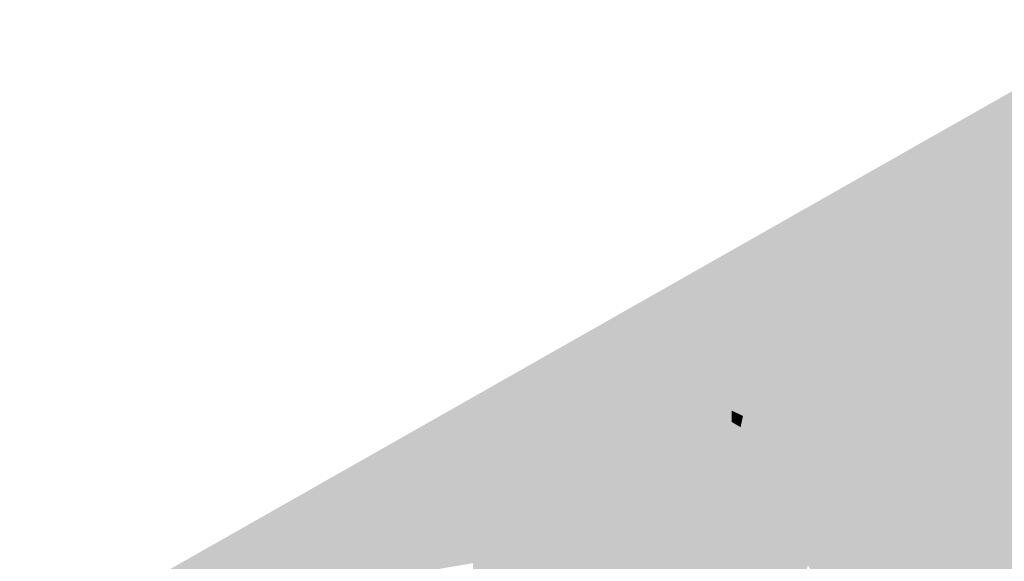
# Model space of a CAD drawing. Header units: metres. Extents: x 164696 to 183842, y 382615 to 387356.
# Tile 629 of 656: x 182684.69 to 182687.95, y 386637.61 to 386639.4. Entities that reach past the tile are written whole.
import ezdxf

# ---------------------------------------------------------------- set-up
doc = ezdxf.new("R2010")
doc.units = ezdxf.units.M
doc.layers.add('C3D-SURFACE_TINSURFACE', color=7, linetype='Continuous')

msp = doc.modelspace()

# ---------------------------------------------------------------- linework, layer by layer
at = {"layer": 'C3D-SURFACE_TINSURFACE', "color": 61, "linetype": 'Continuous', "lineweight": -3, "true_color": 0xe4eb6b}
for points in [[(182688.3904, 386639.4034), (182685.9039, 386637.9922), (182682.9485, 386636.2602)], [(182688.3904, 386639.4034), (182682.9485, 386636.2602), (182683.6617, 386636.6322)], [(182688.3904, 386639.4034), (182683.6617, 386636.6322), (182684.1018, 386636.8696)], [(182688.3904, 386639.4034), (182684.1018, 386636.8696), (182687.4119, 386638.8094)], [(182688.3904, 386639.4034), (182687.4119, 386638.8094), (182688.0695, 386639.1973)]]:
    msp.add_solid(points, dxfattribs=at)
at = {"layer": 'C3D-SURFACE_TINSURFACE', "color": 11, "linetype": 'Continuous', "lineweight": -3, "true_color": 0xff8585}
for points in [[(182688.2696, 386639.2093), (182688.0695, 386639.1973), (182686.8927, 386638.4417)], [(182688.2696, 386639.2093), (182686.8927, 386638.4417), (182687.8268, 386638.4978)], [(182687.4119, 386638.8094), (182686.8927, 386638.4417), (182688.0695, 386639.1973)], [(182688.2696, 386639.2093), (182687.8268, 386638.4978), (182687.8641, 386638.5181)], [(182688.2776, 386639.2137), (182687.8641, 386638.5181), (182687.9014, 386638.5383)], [(182688.2696, 386639.2093), (182687.8641, 386638.5181), (182688.2776, 386639.2137)], [(182688.2774, 386639.1922), (182688.2856, 386639.218), (182687.9014, 386638.5383)], [(182688.2776, 386639.2137), (182687.9014, 386638.5383), (182688.2856, 386639.218)], [(182688.2774, 386639.1922), (182687.9014, 386638.5383), (182687.9386, 386638.5585)], [(182688.266, 386639.156), (182688.2774, 386639.1922), (182687.9386, 386638.5585)], [(182688.266, 386639.156), (182687.9386, 386638.5585), (182687.9759, 386638.5788)], [(182684.1018, 386636.8696), (182685.1287, 386637.4236), (182687.4119, 386638.8094)], [(182687.4119, 386638.8094), (182685.1287, 386637.4236), (182686.8927, 386638.4417)], [(182687.9759, 386638.5788), (182687.9386, 386638.5585), (182688.0383, 386638.2197)], [(182687.8641, 386638.5181), (182688.0383, 386638.2197), (182687.9014, 386638.5383)], [(182687.9386, 386638.5585), (182687.9014, 386638.5383), (182688.0383, 386638.2197)], [(182687.8268, 386638.4978), (182688.0383, 386638.2197), (182687.8641, 386638.5181)], [(182687.7895, 386638.4776), (182687.8268, 386638.4978), (182686.8927, 386638.4417)], [(182687.7895, 386638.4776), (182686.8927, 386638.4417), (182687.7523, 386638.4563)], [(182687.7895, 386638.4776), (182687.7523, 386638.4563), (182688.0383, 386638.2197)], [(182687.7895, 386638.4776), (182688.0383, 386638.2197), (182687.8268, 386638.4978)], [(182685.1287, 386637.4236), (182686.1872, 386637.6033), (182686.8927, 386638.4417)], [(182686.8927, 386638.4417), (182686.1872, 386637.6033), (182686.2245, 386637.6235)], [(182686.2618, 386637.6438), (182686.8927, 386638.4417), (182686.2245, 386637.6235)], [(182686.2618, 386637.6438), (182686.299, 386637.664), (182686.8927, 386638.4417)], [(182686.3363, 386637.6842), (182686.8927, 386638.4417), (182686.299, 386637.664)], [(182686.3363, 386637.6842), (182686.3735, 386637.7044), (182686.8927, 386638.4417)], [(182686.8927, 386638.4417), (182686.3735, 386637.7044), (182686.4108, 386637.7247)], [(182686.8927, 386638.4417), (182686.4108, 386637.7247), (182686.4481, 386637.7449)], [(182686.4853, 386637.7651), (182686.8927, 386638.4417), (182686.4481, 386637.7449)], [(182686.5226, 386637.7854), (182686.8927, 386638.4417), (182686.4853, 386637.7651)], [(182686.5226, 386637.7854), (182686.5599, 386637.8056), (182686.8927, 386638.4417)], [(182686.5972, 386637.8269), (182686.8927, 386638.4417), (182686.5599, 386637.8056)], [(182686.6344, 386637.8472), (182686.8927, 386638.4417), (182686.5972, 386637.8269)], [(182686.6716, 386637.8674), (182686.8927, 386638.4417), (182686.6344, 386637.8472)], [(182686.6716, 386637.8674), (182686.7089, 386637.8876), (182686.8927, 386638.4417)], [(182686.7089, 386637.8876), (182686.9041, 386638.4138), (182686.8927, 386638.4417)], [(182687.7151, 386638.436), (182687.7523, 386638.4563), (182686.8927, 386638.4417)], [(182686.8927, 386638.4417), (182686.9041, 386638.4138), (182687.3797, 386638.254)], [(182686.8927, 386638.4417), (182687.3797, 386638.254), (182687.4169, 386638.2742)], [(182686.8927, 386638.4417), (182687.4169, 386638.2742), (182687.4542, 386638.2944)], [(182686.8927, 386638.4417), (182687.4542, 386638.2944), (182687.4914, 386638.3147)], [(182687.5287, 386638.3349), (182686.8927, 386638.4417), (182687.4914, 386638.3147)], [(182687.5287, 386638.3349), (182687.566, 386638.3551), (182686.8927, 386638.4417)], [(182686.8927, 386638.4417), (182687.566, 386638.3551), (182687.6032, 386638.3754)], [(182686.8927, 386638.4417), (182687.6032, 386638.3754), (182687.6405, 386638.3956)], [(182686.8927, 386638.4417), (182687.6405, 386638.3956), (182687.6778, 386638.4158)], [(182687.7151, 386638.436), (182686.8927, 386638.4417), (182687.6778, 386638.4158)], [(182687.7151, 386638.436), (182687.9119, 386638.1016), (182687.7523, 386638.4563)], [(182687.7523, 386638.4563), (182687.9119, 386638.1016), (182688.0383, 386638.2197)], [(182686.7089, 386637.8876), (182686.9234, 386638.3491), (182686.9041, 386638.4138)], [(182686.9041, 386638.4138), (182686.9234, 386638.3491), (182687.3051, 386638.2124)], [(182686.9041, 386638.4138), (182687.3051, 386638.2124), (182687.3424, 386638.2326)], [(182686.9041, 386638.4138), (182687.3424, 386638.2326), (182687.3797, 386638.254)], [(182687.6405, 386638.3956), (182687.9119, 386638.1016), (182687.6778, 386638.4158)], [(182687.7151, 386638.436), (182687.6778, 386638.4158), (182687.9119, 386638.1016)], [(182687.566, 386638.3551), (182687.9119, 386638.1016), (182687.6032, 386638.3754)], [(182687.6032, 386638.3754), (182687.9119, 386638.1016), (182687.6405, 386638.3956)], [(182686.7089, 386637.8876), (182686.7462, 386637.9079), (182686.9234, 386638.3491)], [(182686.7462, 386637.9079), (182686.7835, 386637.9281), (182686.9234, 386638.3491)], [(182686.7835, 386637.9281), (182686.8207, 386637.9483), (182686.9234, 386638.3491)], [(182686.8207, 386637.9483), (182686.9616, 386638.2437), (182686.9234, 386638.3491)], [(182687.2306, 386638.1719), (182686.9234, 386638.3491), (182686.9616, 386638.2437)], [(182687.2679, 386638.1922), (182686.9234, 386638.3491), (182687.2306, 386638.1719)], [(182687.2679, 386638.1922), (182687.3051, 386638.2124), (182686.9234, 386638.3491)], [(182687.5287, 386638.3349), (182687.9119, 386638.1016), (182687.566, 386638.3551)], [(182687.4914, 386638.3147), (182687.4542, 386638.2944), (182687.9119, 386638.1016)], [(182687.5287, 386638.3349), (182687.4914, 386638.3147), (182687.9119, 386638.1016)], [(182687.4542, 386638.2944), (182687.4169, 386638.2742), (182687.9119, 386638.1016)], [(182686.8207, 386637.9483), (182686.858, 386637.9685), (182686.9616, 386638.2437)], [(182686.858, 386637.9685), (182686.8953, 386637.9888), (182686.9616, 386638.2437)], [(182686.9325, 386638.009), (182686.9616, 386638.2437), (182686.8953, 386637.9888)], [(182686.9325, 386638.009), (182687.0154, 386638.1633), (182686.9616, 386638.2437)], [(182687.1933, 386638.1517), (182686.9616, 386638.2437), (182687.0154, 386638.1633)], [(182687.2306, 386638.1719), (182686.9616, 386638.2437), (182687.1933, 386638.1517)], [(182687.3424, 386638.2326), (182687.2414, 386637.6927), (182687.3797, 386638.254)], [(182687.2414, 386637.6927), (182687.9119, 386638.1016), (182687.3797, 386638.254)], [(182687.3797, 386638.254), (182687.9119, 386638.1016), (182687.4169, 386638.2742)], [(182687.3051, 386638.2124), (182687.1638, 386637.8844), (182687.3424, 386638.2326)], [(182687.3424, 386638.2326), (182687.1638, 386637.8844), (182687.2414, 386637.6927)], [(182687.2679, 386638.1922), (182687.1638, 386637.8844), (182687.3051, 386638.2124)], [(182688.0383, 386638.2197), (182687.9119, 386638.1016), (182688.024, 386638.0466)], [(182687.2679, 386638.1922), (182687.2306, 386638.1719), (182687.1638, 386637.8844)], [(182686.9325, 386638.009), (182686.9697, 386638.0303), (182687.0154, 386638.1633)], [(182686.9697, 386638.0303), (182687.007, 386638.0506), (182687.0154, 386638.1633)], [(182687.007, 386638.0506), (182687.0299, 386638.1359), (182687.0154, 386638.1633)], [(182687.1188, 386638.1113), (182687.0154, 386638.1633), (182687.0299, 386638.1359)], [(182687.1188, 386638.1113), (182687.1561, 386638.1315), (182687.0154, 386638.1633)], [(182687.1561, 386638.1315), (182687.1933, 386638.1517), (182687.0154, 386638.1633)], [(182687.1561, 386638.1315), (182687.1126, 386637.9827), (182687.1933, 386638.1517)], [(182687.1933, 386638.1517), (182687.1126, 386637.9827), (182687.1382, 386637.9336)], [(182687.2306, 386638.1719), (182687.1933, 386638.1517), (182687.1382, 386637.9336)], [(182687.2306, 386638.1719), (182687.1382, 386637.9336), (182687.1638, 386637.8844)], [(182687.007, 386638.0506), (182687.0444, 386638.1085), (182687.0299, 386638.1359)], [(182687.1188, 386638.1113), (182687.0299, 386638.1359), (182687.0444, 386638.1085)], [(182687.1188, 386638.1113), (182687.1126, 386637.9827), (182687.1561, 386638.1315)], [(182687.0443, 386638.0708), (182687.0444, 386638.1085), (182687.007, 386638.0506)], [(182687.0443, 386638.0708), (182687.059, 386638.081), (182687.0444, 386638.1085)], [(182687.0443, 386638.0708), (182687.0735, 386638.0536), (182687.059, 386638.081)], [(182687.0816, 386638.091), (182687.1188, 386638.1113), (182687.0444, 386638.1085)], [(182687.0816, 386638.091), (182687.0444, 386638.1085), (182687.059, 386638.081)], [(182687.0816, 386638.091), (182687.059, 386638.081), (182687.0735, 386638.0536)], [(182687.0816, 386638.091), (182687.0735, 386638.0536), (182687.0871, 386638.0318)], [(182687.0816, 386638.091), (182687.0871, 386638.0318), (182687.1188, 386638.1113)], [(182687.1188, 386638.1113), (182687.0871, 386638.0318), (182687.1126, 386637.9827)], [(182687.2524, 386637.6734), (182687.9119, 386638.1016), (182687.2414, 386637.6927)], [(182687.2524, 386637.6734), (182687.2635, 386637.6541), (182687.9119, 386638.1016)], [(182687.2635, 386637.6541), (182687.2745, 386637.6349), (182687.9119, 386638.1016)], [(182687.2745, 386637.6349), (182687.2856, 386637.6156), (182687.9119, 386638.1016)], [(182687.2966, 386637.5963), (182687.9119, 386638.1016), (182687.2856, 386637.6156)], [(182687.3077, 386637.577), (182687.9119, 386638.1016), (182687.2966, 386637.5963)], [(182687.3187, 386637.5577), (182687.9119, 386638.1016), (182687.3077, 386637.577)], [(182687.3187, 386637.5577), (182687.351, 386637.5106), (182687.9119, 386638.1016)], [(182687.351, 386637.5106), (182687.9186, 386637.3446), (182687.9119, 386638.1016)], [(182687.9559, 386637.3649), (182687.9119, 386638.1016), (182687.9186, 386637.3446)], [(182687.9559, 386637.3649), (182688.0636, 386637.9873), (182687.9119, 386638.1016)], [(182687.9119, 386638.1016), (182688.0636, 386637.9873), (182688.0438, 386638.0169)], [(182687.9119, 386638.1016), (182688.0438, 386638.0169), (182688.024, 386638.0466)], [(182686.9697, 386638.0303), (182687.1126, 386637.9827), (182687.007, 386638.0506)], [(182687.0443, 386638.0708), (182687.007, 386638.0506), (182687.0735, 386638.0536)], [(182687.007, 386638.0506), (182687.0871, 386638.0318), (182687.0735, 386638.0536)], [(182687.007, 386638.0506), (182687.1126, 386637.9827), (182687.0871, 386638.0318)], [(182686.9325, 386638.009), (182687.1126, 386637.9827), (182686.9697, 386638.0303)], [(182682.9485, 386636.2602), (182685.9039, 386637.9922), (182681.7597, 386635.6402)], [(182686.858, 386637.9685), (182687.1638, 386637.8844), (182686.8953, 386637.9888)], [(182686.9325, 386638.009), (182686.8953, 386637.9888), (182687.1382, 386637.9336)], [(182686.8953, 386637.9888), (182687.1638, 386637.8844), (182687.1382, 386637.9336)], [(182686.9325, 386638.009), (182687.1382, 386637.9336), (182687.1126, 386637.9827)], [(182686.8207, 386637.9483), (182687.1638, 386637.8844), (182686.858, 386637.9685)], [(182686.7462, 386637.9079), (182687.2414, 386637.6927), (182686.7835, 386637.9281)], [(182686.7835, 386637.9281), (182687.2414, 386637.6927), (182686.8207, 386637.9483)], [(182686.8207, 386637.9483), (182687.2414, 386637.6927), (182687.1638, 386637.8844)], [(182686.6716, 386637.8674), (182687.2414, 386637.6927), (182686.7089, 386637.8876)], [(182686.7089, 386637.8876), (182687.2414, 386637.6927), (182686.7462, 386637.9079)], [(182686.6716, 386637.8674), (182686.6344, 386637.8472), (182687.2414, 386637.6927)], [(182686.5972, 386637.8269), (182686.5599, 386637.8056), (182687.2745, 386637.6349)], [(182686.6344, 386637.8472), (182686.5972, 386637.8269), (182687.2635, 386637.6541)], [(182686.5972, 386637.8269), (182687.2745, 386637.6349), (182687.2635, 386637.6541)], [(182686.6344, 386637.8472), (182687.2524, 386637.6734), (182687.2414, 386637.6927)], [(182686.6344, 386637.8472), (182687.2635, 386637.6541), (182687.2524, 386637.6734)], [(182686.5599, 386637.8056), (182686.5226, 386637.7854), (182687.0611, 386636.8771)], [(182686.5599, 386637.8056), (182687.0611, 386636.8771), (182687.0984, 386636.8985)], [(182686.5599, 386637.8056), (182687.0984, 386636.8985), (182687.2856, 386637.6156)], [(182686.5599, 386637.8056), (182687.2856, 386637.6156), (182687.2745, 386637.6349)], [(182686.4853, 386637.7651), (182686.4481, 386637.7449), (182686.235, 386637.0964)], [(182686.4853, 386637.7651), (182686.235, 386637.0964), (182686.2505, 386637.0626)], [(182686.4853, 386637.7651), (182686.2505, 386637.0626), (182686.9866, 386636.8367)], [(182686.5226, 386637.7854), (182686.4853, 386637.7651), (182687.0238, 386636.8569)], [(182686.4853, 386637.7651), (182686.9866, 386636.8367), (182687.0238, 386636.8569)], [(182686.5226, 386637.7854), (182687.0238, 386636.8569), (182687.0611, 386636.8771)], [(182686.1927, 386637.1812), (182686.4108, 386637.7247), (182686.3735, 386637.7044)], [(182686.235, 386637.0964), (182686.4108, 386637.7247), (182686.1927, 386637.1812)], [(182686.235, 386637.0964), (182686.4481, 386637.7449), (182686.4108, 386637.7247)], [(182686.3363, 386637.6842), (182686.1797, 386637.2131), (182686.3735, 386637.7044)], [(182686.1797, 386637.2131), (182686.1927, 386637.1812), (182686.3735, 386637.7044)], [(182686.3363, 386637.6842), (182686.299, 386637.664), (182686.1797, 386637.2131)], [(182686.2618, 386637.6438), (182686.1797, 386637.2131), (182686.299, 386637.664)], [(182686.2618, 386637.6438), (182686.2245, 386637.6235), (182686.1797, 386637.2131)], [(182686.2245, 386637.6235), (182686.1872, 386637.6033), (182686.1797, 386637.2131)], [(182687.0984, 386636.8985), (182687.2966, 386637.5963), (182687.2856, 386637.6156)]]:
    msp.add_solid(points, dxfattribs=at)

doc.saveas('drawing.dxf')
